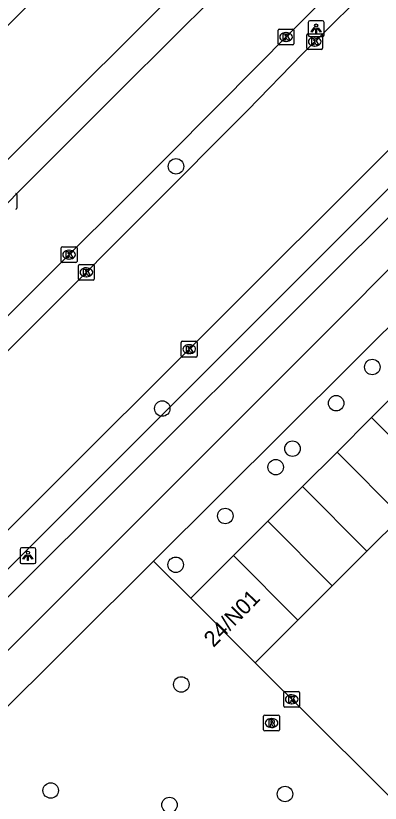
# Model space of a CAD drawing. Extents: x 159961 to 160856, y 382704 to 383353.
# Drawn here: x 160285.18 to 160308.24, y 383055.21 to 383104.99 of the extents above; entities that cross this region are included whole.
import ezdxf

# ---------------------------------------------------------------- set-up
doc = ezdxf.new("R2010")
doc.units = 0
for name, color, linetype in [('IMGEO_Boom', 7, 'Continuous'), ('IMGEO_Fietspad_open', 7, 'Continuous'), ('IMGEO_Groenvoorziening', 7, 'Continuous'), ('IMGEO_Kolk', 7, 'Continuous'), ('IMGEO_Lichtpunt', 7, 'Continuous'), ('IMGEO_Pand', 7, 'Continuous'), ('IMGEO_Pand_nummerreeks', 7, 'Continuous'), ('IMGEO_Parkeervlak_open', 7, 'Continuous'), ('IMGEO_Rijbaan_lokaal_gesloten', 7, 'Continuous'), ('IMGEO_Rijbaan_lokaal_open', 7, 'Continuous'), ('IMGEO_Rioolput', 7, 'Continuous'), ('IMGEO_Voetpad_open', 7, 'Continuous')]:
    doc.layers.add(name, color=color, linetype=linetype)

msp = doc.modelspace()

# ---------------------------------------------------------------- linework, layer by layer
at = {"layer": 'IMGEO_Boom'}
for centre in [(160295.317, 383095.469), (160307.739, 383082.781), (160305.453, 383080.494), (160294.448, 383080.159), (160302.689, 383077.623), (160301.626, 383076.453), (160298.436, 383073.369), (160295.3, 383070.284), (160295.651, 383062.718), (160287.39, 383056.012), (160302.215, 383055.789), (160294.905, 383055.101)]:
    msp.add_circle(centre, 0.489, dxfattribs=at)
at = {"layer": 'IMGEO_Fietspad_open'}
for points in [[(160359.534, 383140.192), (160355.084, 383135.582), (160349.301, 383129.494), (160346.069, 383126.243), (160333.013, 383113.184), (160320.923, 383101.092), (160266.621, 383046.833), (160203.096, 382986.199)], [(160244.662, 383029.223), (160265.151, 383048.791), (160330.202, 383113.614), (160344.403, 383127.954)]]:
    msp.add_lwpolyline(points, dxfattribs=at)
at = {"layer": 'IMGEO_Groenvoorziening'}
msp.add_lwpolyline([(160296.246, 383068.169), (160293.902, 383070.519)], dxfattribs=at)
at = {"layer": 'IMGEO_Kolk'}
for p, q in [((160301.779, 383103.216), (160301.779, 383104.068)), ((160301.854, 383104.142), (160302.706, 383104.142)), ((160302.267, 383103.922), (160302.292, 383103.922)), ((160302.78, 383104.068), (160302.78, 383103.216)), ((160303.595, 383102.929), (160303.595, 383103.781)), ((160303.67, 383103.855), (160304.522, 383103.855)), ((160304.596, 383103.781), (160304.596, 383102.929)), ((160302.29, 383103.362), (160302.265, 383103.362)), ((160304.083, 383103.635), (160304.108, 383103.635)), ((160302.706, 383103.142), (160301.854, 383103.142)), ((160304.522, 383102.855), (160303.67, 383102.855)), ((160304.106, 383103.075), (160304.081, 383103.075)), ((160285.25, 383093.687), (160285.25, 383092.835)), ((160288.052, 383089.458), (160288.052, 383090.31)), ((160288.127, 383090.384), (160288.979, 383090.384)), ((160289.053, 383090.31), (160289.053, 383089.458)), ((160288.54, 383090.164), (160288.565, 383090.164)), ((160288.979, 383089.384), (160288.127, 383089.384)), ((160288.563, 383089.604), (160288.538, 383089.604)), ((160289.219, 383089.273), (160290.071, 383089.273)), ((160289.144, 383088.347), (160289.144, 383089.199)), ((160289.632, 383089.053), (160289.657, 383089.053)), ((160290.145, 383089.199), (160290.145, 383088.347)), ((160290.071, 383088.273), (160289.219, 383088.273)), ((160289.655, 383088.493), (160289.63, 383088.493)), ((160295.652, 383083.486), (160295.652, 383084.338)), ((160295.727, 383084.412), (160296.579, 383084.412)), ((160296.653, 383084.338), (160296.653, 383083.486)), ((160296.14, 383084.192), (160296.165, 383084.192)), ((160296.579, 383083.412), (160295.727, 383083.412)), ((160296.163, 383083.632), (160296.138, 383083.632)), ((160302.137, 383061.355), (160302.137, 383062.207)), ((160302.212, 383062.281), (160303.064, 383062.281)), ((160302.625, 383062.061), (160302.65, 383062.061)), ((160303.138, 383062.207), (160303.138, 383061.355)), ((160302.648, 383061.501), (160302.623, 383061.501)), ((160303.064, 383061.281), (160302.212, 383061.281))]:
    msp.add_line(p, q, dxfattribs=at)
for points in [[(160301.779, 383103.216), (160301.779, 383104.068)], [(160301.854, 383104.142), (160302.706, 383104.142)], [(160302.1, 383103.842), (160302.223, 383103.842), (160302.223, 383103.691), (160302.353, 383103.842), (160302.517, 383103.842), (160302.371, 383103.691), (160302.524, 383103.442), (160302.372, 383103.442), (160302.287, 383103.606), (160302.223, 383103.539), (160302.223, 383103.442), (160302.1, 383103.442), (160302.1, 383103.842)], [(160302.78, 383104.068), (160302.78, 383103.216)], [(160303.595, 383102.929), (160303.595, 383103.781)], [(160303.67, 383103.855), (160304.522, 383103.855)], [(160304.596, 383103.781), (160304.596, 383102.929)], [(160303.916, 383103.555), (160304.039, 383103.555), (160304.039, 383103.404), (160304.169, 383103.555), (160304.333, 383103.555), (160304.187, 383103.404), (160304.34, 383103.155), (160304.188, 383103.155), (160304.103, 383103.319), (160304.039, 383103.252), (160304.039, 383103.155), (160303.916, 383103.155), (160303.916, 383103.555)], [(160302.706, 383103.142), (160301.854, 383103.142)], [(160304.522, 383102.855), (160303.67, 383102.855)], [(160285.25, 383093.687), (160285.25, 383092.835)], [(160288.052, 383089.458), (160288.052, 383090.31)], [(160288.127, 383090.384), (160288.979, 383090.384)], [(160289.053, 383090.31), (160289.053, 383089.458)], [(160288.373, 383090.084), (160288.496, 383090.084), (160288.496, 383089.933), (160288.626, 383090.084), (160288.79, 383090.084), (160288.644, 383089.933), (160288.797, 383089.684), (160288.645, 383089.684), (160288.56, 383089.848), (160288.496, 383089.781), (160288.496, 383089.684), (160288.373, 383089.684), (160288.373, 383090.084)], [(160288.979, 383089.384), (160288.127, 383089.384)], [(160289.219, 383089.273), (160290.071, 383089.273)], [(160289.144, 383088.347), (160289.144, 383089.199)], [(160289.465, 383088.973), (160289.588, 383088.973), (160289.588, 383088.822), (160289.718, 383088.973), (160289.882, 383088.973), (160289.736, 383088.822), (160289.889, 383088.573), (160289.737, 383088.573), (160289.652, 383088.737), (160289.588, 383088.67), (160289.588, 383088.573), (160289.465, 383088.573), (160289.465, 383088.973)], [(160290.145, 383089.199), (160290.145, 383088.347)], [(160290.071, 383088.273), (160289.219, 383088.273)], [(160295.652, 383083.486), (160295.652, 383084.338)], [(160295.727, 383084.412), (160296.579, 383084.412)], [(160296.653, 383084.338), (160296.653, 383083.486)], [(160295.973, 383084.112), (160296.096, 383084.112), (160296.096, 383083.961), (160296.226, 383084.112), (160296.39, 383084.112), (160296.244, 383083.961), (160296.397, 383083.712), (160296.245, 383083.712), (160296.16, 383083.876), (160296.096, 383083.809), (160296.096, 383083.712), (160295.973, 383083.712), (160295.973, 383084.112)], [(160296.579, 383083.412), (160295.727, 383083.412)], [(160302.137, 383061.355), (160302.137, 383062.207)], [(160302.212, 383062.281), (160303.064, 383062.281)], [(160302.458, 383061.981), (160302.581, 383061.981), (160302.581, 383061.83), (160302.711, 383061.981), (160302.875, 383061.981), (160302.729, 383061.83), (160302.882, 383061.581), (160302.73, 383061.581), (160302.645, 383061.745), (160302.581, 383061.678), (160302.581, 383061.581), (160302.458, 383061.581), (160302.458, 383061.981)], [(160303.138, 383062.207), (160303.138, 383061.355)], [(160303.064, 383061.281), (160302.212, 383061.281)]]:
    msp.add_lwpolyline(points, dxfattribs=at)
for centre, start, end in [((160301.856, 383104.066), 91.552, 178.448), ((160301.856, 383104.066), 91.552, 178.448), ((160302.704, 383104.066), 1.552, 88.448), ((160302.704, 383104.066), 1.552, 88.448), ((160303.672, 383103.779), 91.552, 178.448), ((160303.672, 383103.779), 91.552, 178.448), ((160304.52, 383103.779), 1.552, 88.448), ((160304.52, 383103.779), 1.552, 88.448), ((160301.856, 383103.218), 181.552, 268.448), ((160301.856, 383103.218), 181.552, 268.448), ((160302.704, 383103.218), 271.552, 358.448), ((160302.704, 383103.218), 271.552, 358.448), ((160303.672, 383102.931), 181.552, 268.448), ((160303.672, 383102.931), 181.552, 268.448), ((160304.52, 383102.931), 271.552, 358.448), ((160304.52, 383102.931), 271.552, 358.448), ((160285.174, 383093.685), 1.552, 88.448), ((160285.174, 383093.685), 1.552, 88.448), ((160285.174, 383092.837), 271.552, 358.448), ((160285.174, 383092.837), 271.552, 358.448), ((160288.129, 383090.308), 91.552, 178.448), ((160288.129, 383090.308), 91.552, 178.448), ((160288.977, 383090.308), 1.552, 88.448), ((160288.977, 383090.308), 1.552, 88.448), ((160288.129, 383089.46), 181.552, 268.448), ((160288.129, 383089.46), 181.552, 268.448), ((160288.977, 383089.46), 271.552, 358.448), ((160288.977, 383089.46), 271.552, 358.448), ((160289.221, 383089.197), 91.552, 178.448), ((160289.221, 383089.197), 91.552, 178.448), ((160290.069, 383089.197), 1.552, 88.448), ((160290.069, 383089.197), 1.552, 88.448), ((160289.221, 383088.349), 181.552, 268.448), ((160289.221, 383088.349), 181.552, 268.448), ((160290.069, 383088.349), 271.552, 358.448), ((160290.069, 383088.349), 271.552, 358.448), ((160295.729, 383084.336), 91.552, 178.448), ((160295.729, 383084.336), 91.552, 178.448), ((160296.577, 383084.336), 1.552, 88.448), ((160296.577, 383084.336), 1.552, 88.448), ((160295.729, 383083.488), 181.552, 268.448), ((160295.729, 383083.488), 181.552, 268.448), ((160296.577, 383083.488), 271.552, 358.448), ((160296.577, 383083.488), 271.552, 358.448), ((160302.214, 383062.205), 91.552, 178.448), ((160302.214, 383062.205), 91.552, 178.448), ((160303.062, 383062.205), 1.552, 88.448), ((160303.062, 383062.205), 1.552, 88.448), ((160302.214, 383061.357), 181.552, 268.448), ((160302.214, 383061.357), 181.552, 268.448), ((160303.062, 383061.357), 271.552, 358.448), ((160303.062, 383061.357), 271.552, 358.448)]:
    msp.add_arc(centre, 0.0765, start, end, dxfattribs=at)
for centre, major_axis, ratio, start_param, end_param in [((160302.266, 383103.642), (-0.387, 0.002), 0.722429, 4.712389, 7.853982), ((160302.291, 383103.642), (-0.39, 0.002), 0.717154, 1.570796, 4.712389), ((160304.082, 383103.355), (-0.387, 0.002), 0.722429, 4.712389, 7.853982), ((160304.107, 383103.355), (-0.39, 0.002), 0.717154, 1.570796, 4.712389), ((160288.539, 383089.884), (-0.387, 0.002), 0.722429, 4.712389, 7.853982), ((160288.564, 383089.884), (-0.39, 0.002), 0.717154, 1.570796, 4.712389), ((160289.631, 383088.773), (-0.387, 0.002), 0.722429, 4.712389, 7.853982), ((160289.656, 383088.773), (-0.39, 0.002), 0.717154, 1.570796, 4.712389), ((160296.139, 383083.912), (-0.387, 0.002), 0.722429, 4.712389, 7.853982), ((160296.164, 383083.912), (-0.39, 0.002), 0.717154, 1.570796, 4.712389), ((160302.624, 383061.781), (-0.387, 0.002), 0.722429, 4.712389, 7.853982), ((160302.649, 383061.781), (-0.39, 0.002), 0.717154, 1.570796, 4.712389)]:
    msp.add_ellipse(centre, major_axis=major_axis, ratio=ratio, start_param=start_param, end_param=end_param, dxfattribs=at)
at = {"layer": 'IMGEO_Lichtpunt'}
for p, q in [((160303.69, 383104.572), (160303.69, 383103.765)), ((160303.69, 383104.572), (160303.69, 383103.765)), ((160304.592, 383104.667), (160303.784, 383104.667)), ((160304.592, 383104.667), (160303.784, 383104.667)), ((160304.686, 383103.765), (160304.686, 383104.572)), ((160304.686, 383103.765), (160304.686, 383104.572)), ((160303.784, 383103.671), (160304.592, 383103.671)), ((160303.784, 383103.671), (160304.592, 383103.671)), ((160286.35, 383071.351), (160285.542, 383071.351)), ((160286.35, 383071.351), (160285.542, 383071.351)), ((160285.448, 383071.256), (160285.448, 383070.449)), ((160285.448, 383071.256), (160285.448, 383070.449)), ((160286.444, 383070.449), (160286.444, 383071.256)), ((160286.444, 383070.449), (160286.444, 383071.256)), ((160285.542, 383070.355), (160286.35, 383070.355)), ((160285.542, 383070.355), (160286.35, 383070.355))]:
    msp.add_line(p, q, dxfattribs=at)
for points in [[(160304.064, 383104.236), (160304.103, 383104.208), (160303.915, 383103.946), (160303.877, 383103.973), (160304.064, 383104.236)], [(160304.166, 383104.188), (160304.213, 383104.188), (160304.213, 383103.866), (160304.166, 383103.866), (160304.166, 383104.188)], [(160304.276, 383104.208), (160304.314, 383104.235), (160304.501, 383103.973), (160304.462, 383103.945), (160304.276, 383104.208)], [(160285.822, 383070.92), (160285.861, 383070.892), (160285.673, 383070.63), (160285.635, 383070.657), (160285.822, 383070.92)], [(160285.924, 383070.872), (160285.971, 383070.872), (160285.971, 383070.55), (160285.924, 383070.55), (160285.924, 383070.872)], [(160286.034, 383070.892), (160286.072, 383070.919), (160286.259, 383070.657), (160286.22, 383070.629), (160286.034, 383070.892)]]:
    msp.add_lwpolyline(points, dxfattribs=at)
for centre in [(160304.189, 383104.37), (160285.947, 383071.054)]:
    msp.add_circle(centre, 0.0994, dxfattribs=at)
for centre, start, end in [((160303.784, 383104.572), 90, 180), ((160303.784, 383104.572), 90, 180), ((160304.592, 383104.572), 0, 90), ((160304.592, 383104.572), 0, 90), ((160303.784, 383103.765), 180, 270), ((160303.784, 383103.765), 180, 270), ((160304.592, 383103.765), 270, 0), ((160304.592, 383103.765), 270, 360), ((160285.542, 383071.256), 90, 180), ((160285.542, 383071.256), 90, 180), ((160286.35, 383071.256), 0, 90), ((160286.35, 383071.256), 0, 90), ((160285.542, 383070.449), 180, 270), ((160285.542, 383070.449), 180, 270), ((160286.35, 383070.449), 270, 0), ((160286.35, 383070.449), 270, 360)]:
    msp.add_arc(centre, 0.0946, start, end, dxfattribs=at)
at = {"layer": 'IMGEO_Pand'}
for points in [[(160287.91, 383107.635), (160283.659, 383103.387), (160282.965, 383104.083)], [(160309.881, 383081.771), (160307.694, 383079.589)], [(160307.694, 383079.589), (160305.507, 383077.407)], [(160311.769, 383075.504), (160307.694, 383079.589)], [(160305.507, 383077.407), (160303.32, 383075.226)], [(160305.507, 383077.407), (160309.582, 383073.322)], [(160303.32, 383075.226), (160301.133, 383073.044)], [(160307.395, 383071.141), (160303.32, 383075.226)], [(160301.133, 383073.044), (160298.95, 383070.866)], [(160301.133, 383073.044), (160305.208, 383068.959)], [(160309.582, 383073.322), (160307.395, 383071.141)], [(160298.95, 383070.866), (160296.246, 383068.169)], [(160303.025, 383066.781), (160298.95, 383070.866)], [(160307.395, 383071.141), (160305.208, 383068.959)], [(160305.208, 383068.959), (160303.025, 383066.781)], [(160296.246, 383068.169), (160300.321, 383064.084)], [(160303.025, 383066.781), (160300.321, 383064.084)]]:
    msp.add_lwpolyline(points, dxfattribs=at)
at = {"layer": 'IMGEO_Parkeervlak_open'}
msp.add_lwpolyline([(160260.54, 383046.135), (160265.346, 383050.749), (160286.446, 383071.777), (160313.927, 383099.222), (160330.504, 383115.762), (160340.966, 383126.2)], dxfattribs=at)
at = {"layer": 'IMGEO_Rijbaan_lokaal_gesloten'}
for points in [[(160283.542, 383092.054), (160286.471, 383094.979), (160291.852, 383100.352), (160295.024, 383103.505), (160300.398, 383108.847), (160302.054, 383110.493), (160304.709, 383113.133), (160307.97, 383116.373), (160313.267, 383121.64), (160314.713, 383123.076), (160317.426, 383125.773), (160318.817, 383127.156), (160319.117, 383127.466), (160322.392, 383130.859), (160324.944, 383133.756), (160326.653, 383135.616), (160328.441, 383138.034), (160332.911, 383143.971)], [(160262.97, 383050.94), (160286.618, 383074.417), (160308.497, 383096.209), (160311.713, 383099.5), (160329.197, 383117.105), (160330.605, 383118.522), (160341.562, 383129.426)], [(160326.53, 383125.733), (160323.63, 383122.827), (160317.799, 383116.986), (160308.34, 383107.547), (160303.301, 383102.567), (160299.87, 383099.011), (160287.105, 383086.228), (160269.578, 383068.725), (160257.319, 383056.597)], [(160252.423, 383054.693), (160253.564, 383055.617), (160254.7, 383056.547), (160256.492, 383058.098), (160258.244, 383059.694), (160259.545, 383060.959), (160260.81, 383062.259), (160264.932, 383066.316), (160275.283, 383076.626), (160285.724, 383087.065), (160294.588, 383095.902), (160298.008, 383099.331), (160302.578, 383103.945), (160309.183, 383110.548), (160315.589, 383116.881), (160322.474, 383123.785)]]:
    msp.add_lwpolyline(points, dxfattribs=at)
at = {"layer": 'IMGEO_Rijbaan_lokaal_open'}
msp.add_lwpolyline([(160300.321, 383064.084), (160315.353, 383049.161)], dxfattribs=at)
at = {"layer": 'IMGEO_Rioolput'}
for p, q in [((160300.862, 383059.851), (160300.862, 383060.703)), ((160300.937, 383060.777), (160301.789, 383060.777)), ((160301.35, 383060.557), (160301.375, 383060.557)), ((160301.863, 383060.703), (160301.863, 383059.851)), ((160301.373, 383059.997), (160301.348, 383059.997)), ((160301.789, 383059.777), (160300.937, 383059.777))]:
    msp.add_line(p, q, dxfattribs=at)
for points in [[(160300.862, 383059.851), (160300.862, 383060.703)], [(160300.937, 383060.777), (160301.789, 383060.777)], [(160301.451, 383060.475), (160301.199, 383060.477), (160301.199, 383060.077)], [(160301.377, 383060.396), (160301.323, 383060.396), (160301.323, 383060.315)], [(160301.863, 383060.703), (160301.863, 383059.851)], [(160301.199, 383060.077), (160301.323, 383060.077), (160301.323, 383060.239), (160301.334, 383060.239)], [(160301.323, 383060.315), (160301.375, 383060.315)], [(160301.381, 383060.21), (160301.452, 383060.077), (160301.592, 383060.077), (160301.527, 383060.203)], [(160301.789, 383059.777), (160300.937, 383059.777)]]:
    msp.add_lwpolyline(points, dxfattribs=at)
for centre, radius, start, end in [((160300.939, 383060.701), 0.0765, 91.552, 178.448), ((160300.939, 383060.701), 0.0765, 91.552, 178.448), ((160301.383, 383060.3), 0.0964, 77.0061, 93.1865), ((160301.397, 383060.357), 0.0378, 276.6634, 79.6772), ((160301.45, 383060.365), 0.109, 350.3612, 89.416), ((160301.787, 383060.701), 0.0765, 1.552, 88.448), ((160301.787, 383060.701), 0.0765, 1.552, 88.448), ((160301.333, 383060.186), 0.0533, 26.0293, 88.6989), ((160301.359, 383060.504), 0.19, 274.7715, 282.9687), ((160301.448, 383060.365), 0.112, 277.5842, 350.9817), ((160301.432, 383060.15), 0.108, 29.5134, 73.7905), ((160300.939, 383059.853), 0.0765, 181.552, 268.448), ((160300.939, 383059.853), 0.0765, 181.552, 268.448), ((160301.787, 383059.853), 0.0765, 271.552, 358.448), ((160301.787, 383059.853), 0.0765, 271.552, 358.448)]:
    msp.add_arc(centre, radius, start, end, dxfattribs=at)
for centre, major_axis, ratio, start_param, end_param in [((160301.349, 383060.277), (-0.387, 0.002), 0.722429, 4.712389, 7.853982), ((160301.374, 383060.277), (-0.39, 0.002), 0.717154, 1.570796, 4.712389)]:
    msp.add_ellipse(centre, major_axis=major_axis, ratio=ratio, start_param=start_param, end_param=end_param, dxfattribs=at)
at = {"layer": 'IMGEO_Voetpad_open'}
for points in [[(160248.572, 383060.664), (160250.829, 383062.553), (160255.939, 383067.31), (160317.749, 383128.872), (160312.955, 383133.845)], [(160293.902, 383070.519), (160327.343, 383103.76)], [(160221.343, 383000.23), (160267.761, 383044.535), (160293.902, 383070.519)]]:
    msp.add_lwpolyline(points, dxfattribs=at)

# ---------------------------------------------------------------- texts
at = {"layer": 'IMGEO_Pand_nummerreeks'}
msp.add_text('24/N01', height=1, rotation=45.5355, dxfattribs=at).set_placement((160297.69, 383065.022))

doc.saveas('drawing.dxf')
